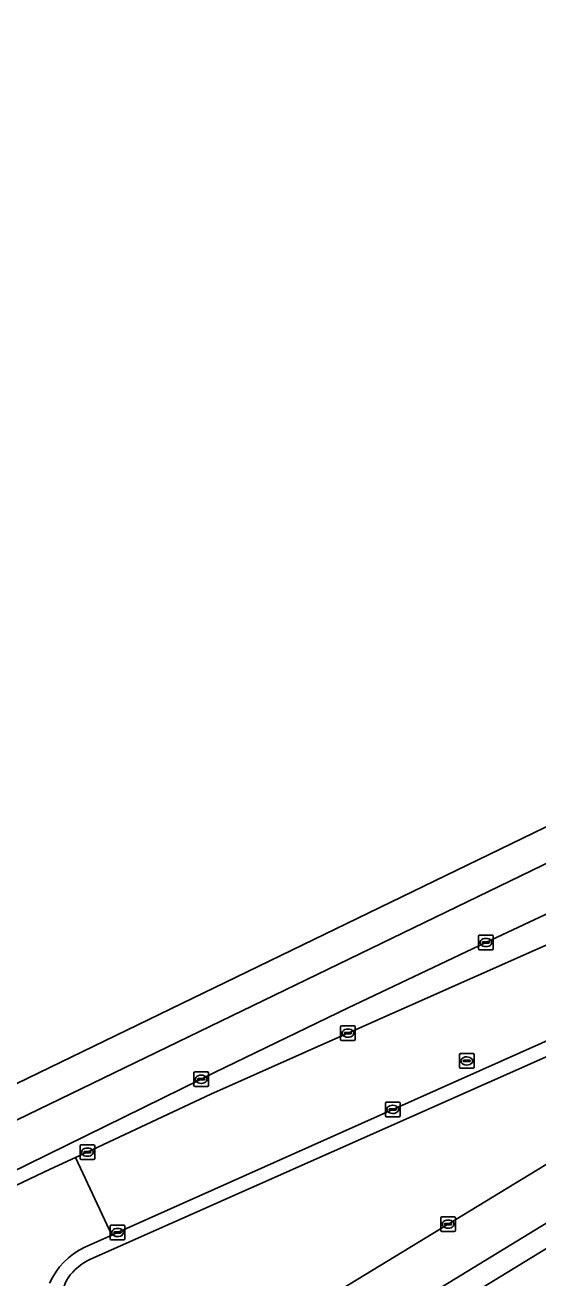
# Model space of a CAD drawing. Extents: x 159888 to 160761, y 384031 to 384750.
# Drawn here: x 160087.5 to 160122.5, y 384607.5 to 384693.1 of the extents above; entities that cross this region are included whole.
import ezdxf

# ---------------------------------------------------------------- set-up
doc = ezdxf.new("R2010")
doc.units = 0
for name, color, linetype in [('IMGEO_Erf', 7, 'Continuous'), ('IMGEO_Groenvoorziening', 7, 'Continuous'), ('IMGEO_Haag', 7, 'Continuous'), ('IMGEO_Kolk', 7, 'Continuous'), ('IMGEO_Pand', 7, 'Continuous'), ('IMGEO_Rijbaan_lokaal_open', 7, 'Continuous'), ('IMGEO_Rijbaan_regionaal_gesloten', 7, 'Continuous'), ('IMGEO_Rioolput', 7, 'Continuous'), ('IMGEO_Voetpad_open', 7, 'Continuous')]:
    doc.layers.add(name, color=color, linetype=linetype)

msp = doc.modelspace()

# ---------------------------------------------------------------- linework, layer by layer
at = {"layer": 'IMGEO_Erf'}
msp.add_lwpolyline([(160118.738, 384606.9), (160131.734, 384614.841), (160144.73, 384622.782), (160157.726, 384630.724), (160170.722, 384638.665), (160183.718, 384646.606), (160183.001, 384647.819), (160137.178, 384619.898), (160101.924, 384598.362)], dxfattribs=at)
at = {"layer": 'IMGEO_Groenvoorziening'}
for points in [[(160197.066, 384667.108), (160178.098, 384658.209), (160177.522, 384657.939), (160158.014, 384648.764), (160138.462, 384639.606), (160118.928, 384630.438), (160109.527, 384625.978), (160100.406, 384621.559), (160099.478, 384621.101), (160083.713, 384613.363), (160067.94, 384605.632), (160052.142, 384597.867), (160051.034, 384597.347), (160051.122, 384597.159)], [(160051.773, 384596.955), (160056.508, 384599.25), (160070.314, 384605.978), (160071.68, 384606.642), (160072.085, 384606.834), (160089.185, 384614.955), (160090.918, 384615.744), (160091.697, 384616.115), (160100.139, 384620.074), (160109.512, 384624.247), (160126.52, 384631.808), (160144.458, 384639.763), (160162.399, 384647.743), (160175.686, 384653.683), (160176.41, 384654.004), (160196.053, 384662.709)], [(160130.131, 384625.774), (160091.923, 384608.802)], [(160096.731, 384599.212), (160100.758, 384601.692), (160116.343, 384611.201), (160132.533, 384621.049)]]:
    msp.add_lwpolyline(points, dxfattribs=at)
for centre, radius, start, end in [((160093.57, 384605.302), 3.868, 115.20707, 144.94362), ((160092.709, 384606.052), 2.735, 147.44541, 216.61511)]:
    msp.add_arc(centre, radius, start, end, dxfattribs=at)
at = {"layer": 'IMGEO_Haag'}
for points in [[(160197.066, 384667.108), (160178.098, 384658.209), (160177.522, 384657.939), (160158.014, 384648.764), (160138.462, 384639.606), (160118.928, 384630.438), (160109.527, 384625.978), (160100.406, 384621.559), (160099.478, 384621.101), (160083.713, 384613.363), (160067.94, 384605.632), (160052.142, 384597.867), (160051.034, 384597.347), (160051.122, 384597.159)], [(160051.773, 384596.955), (160056.508, 384599.25), (160070.314, 384605.978), (160071.68, 384606.642), (160072.085, 384606.834), (160089.185, 384614.955), (160090.918, 384615.744), (160091.697, 384616.115), (160100.139, 384620.074), (160109.512, 384624.247), (160126.52, 384631.808), (160144.458, 384639.763), (160162.399, 384647.743), (160175.686, 384653.683), (160176.41, 384654.004), (160196.053, 384662.709)]]:
    msp.add_lwpolyline(points, dxfattribs=at)
at = {"layer": 'IMGEO_Kolk'}
for p, q in [((160118.427, 384630.012), (160118.427, 384630.864)), ((160118.502, 384630.938), (160119.354, 384630.938)), ((160118.915, 384630.718), (160118.94, 384630.718)), ((160119.428, 384630.864), (160119.428, 384630.012)), ((160119.354, 384629.938), (160118.502, 384629.938)), ((160118.686, 384630.432), (160118.686, 384630.444)), ((160119.124, 384630.395), (160118.726, 384630.395)), ((160118.729, 384630.481), (160119.127, 384630.481)), ((160118.938, 384630.158), (160118.913, 384630.158)), ((160119.17, 384630.444), (160119.17, 384630.432)), ((160109.086, 384624.747), (160109.938, 384624.747)), ((160109.011, 384623.821), (160109.011, 384624.673)), ((160109.27, 384624.241), (160109.27, 384624.253)), ((160109.708, 384624.204), (160109.31, 384624.204)), ((160109.313, 384624.29), (160109.711, 384624.29)), ((160109.522, 384623.967), (160109.497, 384623.967)), ((160109.499, 384624.527), (160109.524, 384624.527)), ((160109.754, 384624.253), (160109.754, 384624.241)), ((160110.012, 384624.673), (160110.012, 384623.821)), ((160109.938, 384623.747), (160109.086, 384623.747)), ((160098.995, 384620.67), (160098.995, 384621.522)), ((160099.07, 384621.596), (160099.922, 384621.596)), ((160099.483, 384621.376), (160099.508, 384621.376)), ((160099.996, 384621.522), (160099.996, 384620.67)), ((160099.922, 384620.596), (160099.07, 384620.596)), ((160099.254, 384621.09), (160099.254, 384621.102)), ((160099.692, 384621.053), (160099.294, 384621.053)), ((160099.297, 384621.139), (160099.695, 384621.139)), ((160099.506, 384620.816), (160099.481, 384620.816)), ((160099.738, 384621.102), (160099.738, 384621.09)), ((160112.068, 384618.612), (160112.068, 384619.464)), ((160112.143, 384619.538), (160112.995, 384619.538)), ((160112.327, 384619.032), (160112.327, 384619.044)), ((160112.765, 384618.995), (160112.367, 384618.995)), ((160112.37, 384619.081), (160112.768, 384619.081)), ((160112.579, 384618.758), (160112.554, 384618.758)), ((160112.556, 384619.318), (160112.581, 384619.318)), ((160112.811, 384619.044), (160112.811, 384619.032)), ((160113.069, 384619.464), (160113.069, 384618.612)), ((160112.995, 384618.538), (160112.143, 384618.538)), ((160091.219, 384615.689), (160091.219, 384616.541)), ((160091.294, 384616.615), (160092.146, 384616.615)), ((160091.521, 384616.158), (160091.919, 384616.158)), ((160091.707, 384616.395), (160091.732, 384616.395)), ((160092.22, 384616.541), (160092.22, 384615.689)), ((160092.146, 384615.615), (160091.294, 384615.615)), ((160091.478, 384616.109), (160091.478, 384616.121)), ((160091.916, 384616.072), (160091.518, 384616.072)), ((160091.73, 384615.835), (160091.705, 384615.835)), ((160091.962, 384616.121), (160091.962, 384616.109)), ((160093.278, 384610.206), (160093.278, 384611.058)), ((160093.353, 384611.132), (160094.205, 384611.132)), ((160094.279, 384611.058), (160094.279, 384610.206)), ((160115.843, 384610.775), (160115.843, 384611.627)), ((160115.918, 384611.701), (160116.77, 384611.701)), ((160116.102, 384611.195), (160116.102, 384611.207)), ((160116.54, 384611.158), (160116.142, 384611.158)), ((160116.145, 384611.244), (160116.543, 384611.244)), ((160116.331, 384611.481), (160116.356, 384611.481)), ((160116.586, 384611.207), (160116.586, 384611.195)), ((160116.844, 384611.627), (160116.844, 384610.775)), ((160093.537, 384610.626), (160093.537, 384610.638)), ((160093.975, 384610.589), (160093.577, 384610.589)), ((160093.58, 384610.675), (160093.978, 384610.675)), ((160093.789, 384610.352), (160093.764, 384610.352)), ((160093.766, 384610.912), (160093.791, 384610.912)), ((160094.021, 384610.638), (160094.021, 384610.626)), ((160116.77, 384610.701), (160115.918, 384610.701)), ((160116.354, 384610.921), (160116.329, 384610.921)), ((160094.205, 384610.132), (160093.353, 384610.132))]:
    msp.add_line(p, q, dxfattribs=at)
for points in [[(160118.427, 384630.012), (160118.427, 384630.864)], [(160118.502, 384630.938), (160119.354, 384630.938)], [(160119.428, 384630.864), (160119.428, 384630.012)], [(160119.354, 384629.938), (160118.502, 384629.938)], [(160109.086, 384624.747), (160109.938, 384624.747)], [(160109.011, 384623.821), (160109.011, 384624.673)], [(160110.012, 384624.673), (160110.012, 384623.821)], [(160109.938, 384623.747), (160109.086, 384623.747)], [(160098.995, 384620.67), (160098.995, 384621.522)], [(160099.07, 384621.596), (160099.922, 384621.596)], [(160099.996, 384621.522), (160099.996, 384620.67)], [(160099.922, 384620.596), (160099.07, 384620.596)], [(160112.068, 384618.612), (160112.068, 384619.464)], [(160112.143, 384619.538), (160112.995, 384619.538)], [(160113.069, 384619.464), (160113.069, 384618.612)], [(160112.995, 384618.538), (160112.143, 384618.538)], [(160091.219, 384615.689), (160091.219, 384616.541)], [(160091.294, 384616.615), (160092.146, 384616.615)], [(160092.22, 384616.541), (160092.22, 384615.689)], [(160092.146, 384615.615), (160091.294, 384615.615)], [(160093.278, 384610.206), (160093.278, 384611.058)], [(160093.353, 384611.132), (160094.205, 384611.132)], [(160094.279, 384611.058), (160094.279, 384610.206)], [(160115.843, 384610.775), (160115.843, 384611.627)], [(160115.918, 384611.701), (160116.77, 384611.701)], [(160116.844, 384611.627), (160116.844, 384610.775)], [(160116.77, 384610.701), (160115.918, 384610.701)], [(160094.205, 384610.132), (160093.353, 384610.132)]]:
    msp.add_lwpolyline(points, dxfattribs=at)
for centre, radius, start, end in [((160118.504, 384630.862), 0.0765, 91.55205, 178.44795), ((160118.504, 384630.862), 0.0765, 91.55205, 178.44795), ((160119.352, 384630.862), 0.0765, 1.55205, 88.44795), ((160119.352, 384630.862), 0.0765, 1.55205, 88.44795), ((160118.504, 384630.014), 0.0765, 181.55205, 268.44795), ((160118.504, 384630.014), 0.0765, 181.55205, 268.44795), ((160118.726, 384630.441), 0.0403, 85.87752, 175.75265), ((160118.723, 384630.431), 0.0366, 178.93798, 274.71019), ((160119.127, 384630.438), 0.043, 264.86636, 352.45326), ((160119.131, 384630.443), 0.0386, 1.73085, 96.63898), ((160119.352, 384630.014), 0.0765, 271.55205, 358.44795), ((160119.352, 384630.014), 0.0765, 271.55205, 358.44795), ((160109.088, 384624.671), 0.0765, 91.55205, 178.44795), ((160109.088, 384624.671), 0.0765, 91.55205, 178.44795), ((160109.936, 384624.671), 0.0765, 1.55205, 88.44795), ((160109.936, 384624.671), 0.0765, 1.55205, 88.44795), ((160109.31, 384624.25), 0.0403, 85.87752, 175.75265), ((160109.307, 384624.24), 0.0366, 178.93798, 274.71019), ((160109.711, 384624.247), 0.043, 264.86636, 352.45326), ((160109.715, 384624.252), 0.0386, 1.73085, 96.63898), ((160109.088, 384623.823), 0.0765, 181.55205, 268.44795), ((160109.088, 384623.823), 0.0765, 181.55205, 268.44795), ((160109.936, 384623.823), 0.0765, 271.55205, 358.44795), ((160109.936, 384623.823), 0.0765, 271.55205, 358.44795), ((160099.072, 384621.52), 0.0765, 91.55205, 178.44795), ((160099.072, 384621.52), 0.0765, 91.55205, 178.44795), ((160099.92, 384621.52), 0.0765, 1.55205, 88.44795), ((160099.92, 384621.52), 0.0765, 1.55205, 88.44795), ((160099.072, 384620.672), 0.0765, 181.55205, 268.44795), ((160099.072, 384620.672), 0.0765, 181.55205, 268.44795), ((160099.294, 384621.099), 0.0403, 85.87752, 175.75265), ((160099.291, 384621.089), 0.0366, 178.93798, 274.71019), ((160099.695, 384621.096), 0.043, 264.86636, 352.45326), ((160099.699, 384621.101), 0.0386, 1.73085, 96.63898), ((160099.92, 384620.672), 0.0765, 271.55205, 358.44795), ((160099.92, 384620.672), 0.0765, 271.55205, 358.44795), ((160112.145, 384619.462), 0.0765, 91.55205, 178.44795), ((160112.145, 384619.462), 0.0765, 91.55205, 178.44795), ((160112.367, 384619.041), 0.0403, 85.87752, 175.75265), ((160112.364, 384619.031), 0.0366, 178.93798, 274.71019), ((160112.768, 384619.038), 0.043, 264.86636, 352.45326), ((160112.772, 384619.043), 0.0386, 1.73085, 96.63898), ((160112.993, 384619.462), 0.0765, 1.55205, 88.44795), ((160112.993, 384619.462), 0.0765, 1.55205, 88.44795), ((160112.145, 384618.614), 0.0765, 181.55205, 268.44795), ((160112.145, 384618.614), 0.0765, 181.55205, 268.44795), ((160112.993, 384618.614), 0.0765, 271.55205, 358.44795), ((160112.993, 384618.614), 0.0765, 271.55205, 358.44795), ((160091.296, 384616.539), 0.0765, 91.55205, 178.44795), ((160091.296, 384616.539), 0.0765, 91.55205, 178.44795), ((160091.518, 384616.118), 0.0403, 85.87752, 175.75265), ((160091.923, 384616.12), 0.0386, 1.73085, 96.63898), ((160092.144, 384616.539), 0.0765, 1.55205, 88.44795), ((160092.144, 384616.539), 0.0765, 1.55205, 88.44795), ((160091.296, 384615.691), 0.0765, 181.55205, 268.44795), ((160091.296, 384615.691), 0.0765, 181.55205, 268.44795), ((160091.515, 384616.108), 0.0366, 178.93798, 274.71019), ((160091.919, 384616.115), 0.043, 264.86636, 352.45326), ((160092.144, 384615.691), 0.0765, 271.55205, 358.44795), ((160092.144, 384615.691), 0.0765, 271.55205, 358.44795), ((160093.355, 384611.056), 0.0765, 91.55205, 178.44795), ((160093.355, 384611.056), 0.0765, 91.55205, 178.44795), ((160094.203, 384611.056), 0.0765, 1.55205, 88.44795), ((160094.203, 384611.056), 0.0765, 1.55205, 88.44795), ((160115.92, 384611.625), 0.0765, 91.55205, 178.44795), ((160115.92, 384611.625), 0.0765, 91.55205, 178.44795), ((160116.142, 384611.204), 0.0403, 85.87752, 175.75265), ((160116.139, 384611.194), 0.0366, 178.93798, 274.71019), ((160116.543, 384611.201), 0.043, 264.86636, 352.45326), ((160116.547, 384611.206), 0.0386, 1.73085, 96.63898), ((160116.768, 384611.625), 0.0765, 1.55205, 88.44795), ((160116.768, 384611.625), 0.0765, 1.55205, 88.44795), ((160093.355, 384610.208), 0.0765, 181.55205, 268.44795), ((160093.355, 384610.208), 0.0765, 181.55205, 268.44795), ((160093.577, 384610.635), 0.0403, 85.87752, 175.75265), ((160093.574, 384610.625), 0.0366, 178.93798, 274.71019), ((160093.978, 384610.632), 0.043, 264.86636, 352.45326), ((160093.982, 384610.637), 0.0386, 1.73085, 96.63898), ((160094.203, 384610.208), 0.0765, 271.55205, 358.44795), ((160094.203, 384610.208), 0.0765, 271.55205, 358.44795), ((160115.92, 384610.777), 0.0765, 181.55205, 268.44795), ((160115.92, 384610.777), 0.0765, 181.55205, 268.44795), ((160116.768, 384610.777), 0.0765, 271.55205, 358.44795), ((160116.768, 384610.777), 0.0765, 271.55205, 358.44795)]:
    msp.add_arc(centre, radius, start, end, dxfattribs=at)
for centre, major_axis, ratio, start_param, end_param in [((160118.914, 384630.438), (-0.387, 0.002), 0.722429, 4.712389, 7.853982), ((160118.939, 384630.438), (-0.39, 0.002), 0.717154, 1.570796, 4.712389), ((160109.498, 384624.247), (-0.387, 0.002), 0.722429, 4.712389, 7.853982), ((160109.523, 384624.247), (-0.39, 0.002), 0.717154, 1.570796, 4.712389), ((160099.482, 384621.096), (-0.387, 0.002), 0.722429, 4.712389, 7.853982), ((160099.507, 384621.096), (-0.39, 0.002), 0.717154, 1.570796, 4.712389), ((160112.555, 384619.038), (-0.387, 0.002), 0.722429, 4.712389, 7.853982), ((160112.58, 384619.038), (-0.39, 0.002), 0.717154, 1.570796, 4.712389), ((160091.706, 384616.115), (-0.387, 0.002), 0.722429, 4.712389, 7.853982), ((160091.731, 384616.115), (-0.39, 0.002), 0.717154, 1.570796, 4.712389), ((160116.33, 384611.201), (-0.387, 0.002), 0.722429, 4.712389, 7.853982), ((160116.355, 384611.201), (-0.39, 0.002), 0.717154, 1.570796, 4.712389), ((160093.765, 384610.632), (-0.387, 0.002), 0.722429, 4.712389, 7.853982), ((160093.79, 384610.632), (-0.39, 0.002), 0.717154, 1.570796, 4.712389)]:
    msp.add_ellipse(centre, major_axis=major_axis, ratio=ratio, start_param=start_param, end_param=end_param, dxfattribs=at)
at = {"layer": 'IMGEO_Pand'}
msp.add_lwpolyline([(160131.734, 384614.841), (160118.738, 384606.9), (160123.758, 384598.618), (160136.756, 384606.556)], close=True, dxfattribs=at)
at = {"layer": 'IMGEO_Rijbaan_lokaal_open'}
msp.add_lwpolyline([(160176.41, 384654.004), (160175.686, 384653.683), (160162.399, 384647.743), (160144.458, 384639.763), (160126.52, 384631.808), (160109.512, 384624.247), (160100.139, 384620.074), (160091.697, 384616.115), (160090.918, 384615.744), (160093.382, 384610.454), (160093.773, 384610.631), (160112.569, 384619.039), (160128.638, 384626.191), (160146.544, 384634.198), (160165.367, 384642.524), (160178.178, 384648.254), (160178.864, 384648.558)], close=True, dxfattribs=at)
msp.add_lwpolyline([(160089.143, 384607.156), (160089.337, 384607.549), (160089.565, 384607.924), (160089.826, 384608.276), (160090.117, 384608.604), (160090.437, 384608.904), (160090.782, 384609.175), (160091.149, 384609.414), (160091.537, 384609.619), (160093.382, 384610.454), (160090.918, 384615.744), (160089.185, 384614.955), (160072.085, 384606.834)], dxfattribs=at)
at = {"layer": 'IMGEO_Rijbaan_regionaal_gesloten'}
msp.add_lwpolyline([(160012.31, 384584.658), (160013.443, 384582.29), (160022.181, 384586.577), (160056.938, 384603.792), (160124.235, 384636.399), (160172.896, 384659.514), (160176.646, 384661.295), (160199.533, 384671.786), (160241.721, 384691.124), (160240.473, 384693.105), (160159.447, 384655.879), (160154.496, 384653.604), (160076.31, 384615.692)], close=True, dxfattribs=at)
for points in [[(160199.533, 384671.786), (160176.646, 384661.295), (160172.896, 384659.514), (160124.235, 384636.399), (160056.938, 384603.792), (160022.181, 384586.577), (160013.443, 384582.29)], [(160016.118, 384576.695), (160020.333, 384578.732), (160018.929, 384581.642), (160051.034, 384597.347), (160052.142, 384597.867), (160067.94, 384605.632), (160083.713, 384613.363), (160099.478, 384621.101), (160100.406, 384621.559), (160109.527, 384625.978), (160118.928, 384630.438), (160138.462, 384639.606), (160158.014, 384648.764), (160177.522, 384657.939), (160178.098, 384658.209), (160197.066, 384667.108)]]:
    msp.add_lwpolyline(points, dxfattribs=at)
at = {"layer": 'IMGEO_Rioolput'}
for p, q in [((160117.121, 384621.92), (160117.121, 384622.772)), ((160117.196, 384622.846), (160118.048, 384622.846)), ((160117.38, 384622.34), (160117.38, 384622.352)), ((160117.818, 384622.303), (160117.42, 384622.303)), ((160117.423, 384622.389), (160117.821, 384622.389)), ((160117.609, 384622.626), (160117.634, 384622.626)), ((160117.864, 384622.352), (160117.864, 384622.34)), ((160118.122, 384622.772), (160118.122, 384621.92)), ((160118.048, 384621.846), (160117.196, 384621.846)), ((160117.632, 384622.066), (160117.607, 384622.066))]:
    msp.add_line(p, q, dxfattribs=at)
for points in [[(160117.121, 384621.92), (160117.121, 384622.772)], [(160117.196, 384622.846), (160118.048, 384622.846)], [(160118.122, 384622.772), (160118.122, 384621.92)], [(160118.048, 384621.846), (160117.196, 384621.846)]]:
    msp.add_lwpolyline(points, dxfattribs=at)
for centre, radius, start, end in [((160117.198, 384622.77), 0.0765, 91.55205, 178.44795), ((160117.198, 384622.77), 0.0765, 91.55205, 178.44795), ((160117.42, 384622.349), 0.0403, 85.87752, 175.75265), ((160117.417, 384622.339), 0.0366, 178.93798, 274.71019), ((160117.821, 384622.346), 0.043, 264.86636, 352.45326), ((160117.825, 384622.351), 0.0386, 1.73085, 96.63898), ((160118.046, 384622.77), 0.0765, 1.55205, 88.44795), ((160118.046, 384622.77), 0.0765, 1.55205, 88.44795), ((160117.198, 384621.922), 0.0765, 181.55205, 268.44795), ((160117.198, 384621.922), 0.0765, 181.55205, 268.44795), ((160118.046, 384621.922), 0.0765, 271.55205, 358.44795), ((160118.046, 384621.922), 0.0765, 271.55205, 358.44795)]:
    msp.add_arc(centre, radius, start, end, dxfattribs=at)
for centre, major_axis, ratio, start_param, end_param in [((160117.608, 384622.346), (-0.387, 0.002), 0.722429, 4.712389, 7.853982), ((160117.633, 384622.346), (-0.39, 0.002), 0.717154, 1.570796, 4.712389)]:
    msp.add_ellipse(centre, major_axis=major_axis, ratio=ratio, start_param=start_param, end_param=end_param, dxfattribs=at)
at = {"layer": 'IMGEO_Voetpad_open'}
for points in [[(160128.638, 384626.191), (160112.569, 384619.039), (160093.773, 384610.631), (160093.382, 384610.454), (160091.537, 384609.619), (160091.149, 384609.414), (160090.782, 384609.175), (160090.437, 384608.904), (160090.117, 384608.604), (160089.826, 384608.276), (160089.565, 384607.924), (160089.337, 384607.549), (160089.143, 384607.156)], [(160091.923, 384608.802), (160130.131, 384625.774)], [(160132.533, 384621.049), (160116.343, 384611.201), (160100.758, 384601.692), (160096.731, 384599.212)], [(160101.924, 384598.362), (160137.178, 384619.898)]]:
    msp.add_lwpolyline(points, dxfattribs=at)
for centre, radius, start, end in [((160093.57, 384605.302), 3.868, 115.20707, 144.94362), ((160092.709, 384606.052), 2.735, 147.44541, 216.61511)]:
    msp.add_arc(centre, radius, start, end, dxfattribs=at)

doc.saveas('drawing.dxf')
